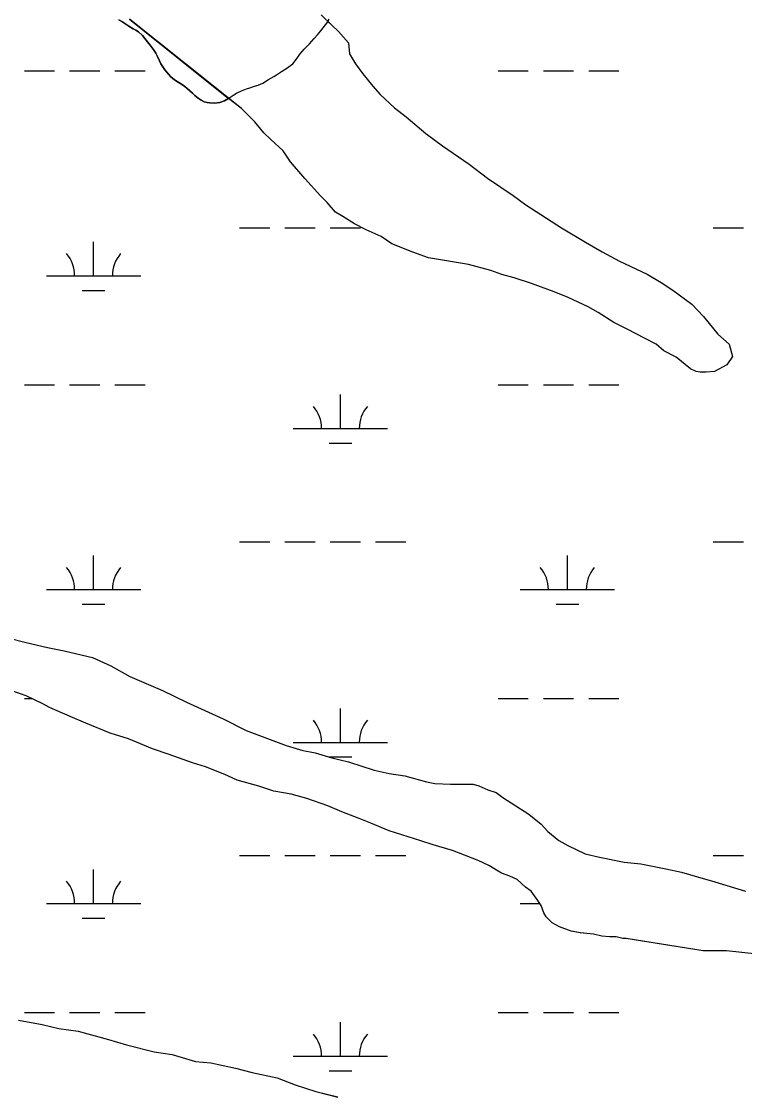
# Model space of a CAD drawing. Extents: x 3177185 to 3215018, y 812988 to 838321.
# Drawn here: x 3208452 to 3209218, y 818631 to 819768 of the extents above; entities that cross this region are included whole.
import ezdxf

# ---------------------------------------------------------------- set-up
doc = ezdxf.new("R2010")
doc.units = 0
for name, color, linetype in [('V-SITE-VEGE', 7, 'Continuous'), ('V-TOPO-SHOR', 7, 'Continuous'), ('V-WETL-SWMP', 7, 'Continuous')]:
    doc.layers.add(name, color=color, linetype=linetype)

msp = doc.modelspace()

# ---------------------------------------------------------------- linework, layer by layer
at = {"layer": 'V-SITE-VEGE'}
for p, q in [((3208558.5, 819767.9), (3208555.3, 819769.7)), ((3208566, 819763), (3208558.5, 819767.9)), ((3208570.5, 819760.2), (3208566, 819763)), ((3208776.7, 819768.1), (3208781.2, 819763.7)), ((3208781.2, 819763.7), (3208788.2, 819757.5)), ((3208573.4, 819758.7), (3208570.5, 819760.2)), ((3208576.3, 819756.9), (3208573.4, 819758.7)), ((3208580.3, 819753), (3208576.3, 819756.9)), ((3208583, 819749.9), (3208580.3, 819753)), ((3208788.2, 819757.5), (3208798.8, 819745.2)), ((3208588.6, 819742.9), (3208583, 819749.9)), ((3208592.7, 819737.2), (3208588.6, 819742.9)), ((3208798.8, 819745.2), (3208799.7, 819733.8)), ((3208594.6, 819734.3), (3208592.7, 819737.2)), ((3208596.3, 819730.8), (3208594.6, 819734.3)), ((3208598.3, 819726.1), (3208596.3, 819730.8)), ((3208799.7, 819733.8), (3208805.9, 819723.2)), ((3208599.9, 819723.1), (3208598.3, 819726.1)), ((3208603.9, 819716.7), (3208599.9, 819723.1)), ((3208805.9, 819723.2), (3208813.8, 819712.6)), ((3208610.4, 819709.4), (3208603.9, 819716.7)), ((3208614.3, 819706.1), (3208610.4, 819709.4)), ((3208621.8, 819701.4), (3208614.3, 819706.1)), ((3208813.8, 819712.6), (3208824.4, 819699.5)), ((3208625.1, 819699), (3208621.8, 819701.4)), ((3208630.4, 819694.6), (3208625.1, 819699)), ((3208633.2, 819692), (3208630.4, 819694.6)), ((3208824.4, 819699.5), (3208832.3, 819690.7)), ((3208636, 819689.6), (3208633.2, 819692)), ((3208639.5, 819686.8), (3208636, 819689.6)), ((3208642.7, 819684.5), (3208639.5, 819686.8)), ((3208645.6, 819682.9), (3208642.7, 819684.5)), ((3208648.8, 819682), (3208645.6, 819682.9)), ((3208667.3, 819683.8), (3208662.2, 819682)), ((3208671.6, 819686.5), (3208667.3, 819683.8)), ((3208685.4, 819675.6), (3208671.6, 819686.5)), ((3208832.3, 819690.7), (3208847.3, 819676.6)), ((3208651.8, 819681.6), (3208648.8, 819682)), ((3208657, 819681.4), (3208651.8, 819681.6)), ((3208662.2, 819682), (3208657, 819681.4)), ((3208699.4, 819661.5), (3208685.4, 819675.6)), ((3208847.3, 819676.6), (3208859.6, 819666.9)), ((3208709.1, 819650.1), (3208699.4, 819661.5)), ((3208859.6, 819666.9), (3208880.7, 819649.3)), ((3208716.2, 819643), (3208709.1, 819650.1)), ((3208880.7, 819649.3), (3208898.3, 819636.2)), ((3208729.4, 819630.7), (3208716.2, 819643)), ((3208737.3, 819619.3), (3208729.4, 819630.7)), ((3208898.3, 819636.2), (3208926.5, 819616.8)), ((3208752.3, 819601.7), (3208737.3, 819619.3)), ((3208926.5, 819616.8), (3208945.9, 819601.9)), ((3208769, 819583.3), (3208752.3, 819601.7)), ((3208945.9, 819601.9), (3208973.2, 819583.4)), ((3208776.1, 819576.2), (3208769, 819583.3)), ((3208973.2, 819583.4), (3208986.4, 819573.8)), ((3208784.9, 819565.7), (3208776.1, 819576.2)), ((3208986.4, 819573.8), (3209024.2, 819549.2)), ((3208792.8, 819561.3), (3208784.9, 819565.7)), ((3208805.1, 819553.4), (3208792.8, 819561.3)), ((3208817.5, 819547.2), (3208805.1, 819553.4)), ((3208833.3, 819540.2), (3208817.5, 819547.2)), ((3209024.2, 819549.2), (3209049.8, 819534.2)), ((3208844.7, 819532.3), (3208833.3, 819540.2)), ((3208866.8, 819523.5), (3208844.7, 819532.3)), ((3209049.8, 819534.2), (3209067.4, 819523.7)), ((3209067.4, 819523.7), (3209085.9, 819514)), ((3208883.5, 819517.4), (3208866.8, 819523.5)), ((3208925.7, 819510.4), (3208883.5, 819517.4)), ((3209085.9, 819514), (3209114.9, 819500)), ((3208949.5, 819504.2), (3208925.7, 819510.4)), ((3208960.9, 819499.8), (3208949.5, 819504.2)), ((3208974.1, 819496.3), (3208960.9, 819499.8)), ((3208992.6, 819490.2), (3208974.1, 819496.3)), ((3209016.4, 819481.4), (3208992.6, 819490.2)), ((3209114.9, 819500), (3209129.9, 819491.2)), ((3209129.9, 819491.2), (3209142.2, 819483.3)), ((3209031.3, 819475.3), (3209016.4, 819481.4)), ((3209142.2, 819483.3), (3209162.5, 819468.3)), ((3209052.5, 819465.6), (3209031.3, 819475.3)), ((3209162.5, 819468.3), (3209174.8, 819455.1)), ((3209063, 819459.4), (3209052.5, 819465.6)), ((3209079.8, 819448.9), (3209063, 819459.4)), ((3209093.8, 819441.9), (3209079.8, 819448.9)), ((3209174.8, 819455.1), (3209189.8, 819436.7)), ((3209112.3, 819432.2), (3209093.8, 819441.9)), ((3209189.8, 819436.7), (3209202.1, 819426.1)), ((3209124.7, 819426.1), (3209112.3, 819432.2)), ((3209132.6, 819419), (3209124.7, 819426.1)), ((3209202.1, 819426.1), (3209205.6, 819412.9)), ((3209145.8, 819412), (3209132.6, 819419)), ((3209160.8, 819399.7), (3209145.8, 819412)), ((3209205.6, 819412.9), (3209199.5, 819404.1)), ((3209166.9, 819397.1), (3209160.8, 819399.7)), ((3209199.5, 819404.1), (3209186.3, 819397.1)), ((3209171.3, 819396.2), (3209166.9, 819397.1)), ((3209177.5, 819396.2), (3209171.3, 819396.2)), ((3209186.3, 819397.1), (3209177.5, 819396.2)), ((3208437.7, 819114.8), (3208457.1, 819109.6)), ((3208457.1, 819109.6), (3208479.9, 819104.3)), ((3208479.9, 819104.3), (3208497.5, 819100.8)), ((3208497.5, 819100.8), (3208516.9, 819096.4)), ((3208516.9, 819096.4), (3208527.5, 819093.8)), ((3208527.5, 819093.8), (3208546.8, 819085)), ((3208546.8, 819085), (3208567.1, 819073.6)), ((3208567.1, 819073.6), (3208601.4, 819058.7)), ((3208457.1, 819053.3), (3208442.1, 819058.5)), ((3208601.4, 819058.7), (3208626.9, 819046.4)), ((3208475.6, 819044.5), (3208457.1, 819053.3)), ((3208626.9, 819046.4), (3208665.7, 819028.8)), ((3208481.8, 819041), (3208475.6, 819044.5)), ((3208503.8, 819031.3), (3208481.8, 819041)), ((3208520.5, 819024.3), (3208503.8, 819031.3)), ((3208546, 819013.7), (3208520.5, 819024.3)), ((3208665.7, 819028.8), (3208690.3, 819016.5)), ((3208565.4, 819007.6), (3208546, 819013.7)), ((3208690.3, 819016.5), (3208732.6, 819000.7)), ((3208590.9, 818997.1), (3208565.4, 819007.6)), ((3208732.6, 819000.7), (3208750.2, 818995.4)), ((3208608.5, 818990.9), (3208590.9, 818997.1)), ((3208633.2, 818982.1), (3208608.5, 818990.9)), ((3208750.2, 818995.4), (3208758.1, 818993.7)), ((3208758.1, 818993.7), (3208763.4, 818992.8)), ((3208763.4, 818992.8), (3208781, 818987.6)), ((3208647.2, 818977.8), (3208633.2, 818982.1)), ((3208667.5, 818969.9), (3208647.2, 818977.8)), ((3208781, 818987.6), (3208798.6, 818983.2)), ((3208798.6, 818983.2), (3208825.9, 818974.4)), ((3208680.7, 818963.7), (3208667.5, 818969.9)), ((3208825.9, 818974.4), (3208841.7, 818970.9)), ((3208841.7, 818970.9), (3208858.4, 818968.3)), ((3208858.4, 818968.3), (3208881.3, 818962.1)), ((3208703.6, 818957.6), (3208680.7, 818963.7)), ((3208719.4, 818952.3), (3208703.6, 818957.6)), ((3208881.3, 818962.1), (3208890.1, 818960.4)), ((3208890.1, 818960.4), (3208906.8, 818959.5)), ((3208906.8, 818959.5), (3208930.6, 818959.5)), ((3208930.6, 818959.5), (3208936.8, 818957.8)), ((3208936.8, 818957.8), (3208946.4, 818953.4)), ((3208737.9, 818948.8), (3208719.4, 818952.3)), ((3208754.6, 818944.4), (3208737.9, 818948.8)), ((3208776.6, 818936.5), (3208754.6, 818944.4)), ((3208946.4, 818953.4), (3208955.2, 818950.7)), ((3208955.2, 818950.7), (3208962.3, 818945.5)), ((3208962.3, 818945.5), (3208989.6, 818927.9)), ((3208791.6, 818930.4), (3208776.6, 818936.5)), ((3208810.1, 818923.3), (3208791.6, 818930.4)), ((3208822.4, 818918.1), (3208810.1, 818923.3)), ((3208989.6, 818927.9), (3209002.8, 818917.3)), ((3208841.8, 818910.2), (3208822.4, 818918.1)), ((3208855, 818905.8), (3208841.8, 818910.2)), ((3209002.8, 818917.3), (3209009.8, 818909.4)), ((3209009.8, 818909.4), (3209021.3, 818899.8)), ((3208875.2, 818899.6), (3208855, 818905.8)), ((3208888.4, 818895.3), (3208875.2, 818899.6)), ((3209021.3, 818899.8), (3209031, 818894.5)), ((3208908.7, 818889.1), (3208888.4, 818895.3)), ((3208935.9, 818878.6), (3208908.7, 818889.1)), ((3209031, 818894.5), (3209049.5, 818885.7)), ((3208947.4, 818873.3), (3208935.9, 818878.6)), ((3209049.5, 818885.7), (3209064.4, 818882.2)), ((3209064.4, 818882.2), (3209090.8, 818876.9)), ((3209090.8, 818876.9), (3209108.4, 818875.2)), ((3209108.4, 818875.2), (3209134.8, 818869.9)), ((3208960.6, 818865.4), (3208947.4, 818873.3)), ((3208969.4, 818861.9), (3208960.6, 818865.4)), ((3209134.8, 818869.9), (3209151.5, 818866.4)), ((3209151.5, 818866.4), (3209168.3, 818861.2)), ((3208977.3, 818858.4), (3208969.4, 818861.9)), ((3208986.1, 818850.5), (3208977.3, 818858.4)), ((3209168.3, 818861.2), (3209186.8, 818855.9)), ((3209186.8, 818855.9), (3209219.3, 818846.3)), ((3208992.3, 818846.1), (3208986.1, 818850.5)), ((3208999.3, 818836.4), (3208992.3, 818846.1)), ((3209002.9, 818831.1), (3208999.3, 818836.4)), ((3209005.5, 818823.2), (3209002.9, 818831.1)), ((3209008.2, 818818.8), (3209005.5, 818823.2)), ((3209014.3, 818812.6), (3209008.2, 818818.8)), ((3209022.2, 818808.3), (3209014.3, 818812.6)), ((3209034.6, 818803.9), (3209022.2, 818808.3)), ((3209044.2, 818802.1), (3209034.6, 818803.9)), ((3209058.3, 818800.4), (3209044.2, 818802.1)), ((3209067.1, 818798.6), (3209058.3, 818800.4)), ((3209075, 818797.7), (3209067.1, 818798.6)), ((3209082.1, 818797.7), (3209075, 818797.7)), ((3209089.1, 818796), (3209082.1, 818797.7)), ((3209092.6, 818796), (3209089.1, 818796)), ((3209174.5, 818782.9), (3209092.6, 818796)), ((3209199.1, 818782.9), (3209174.5, 818782.9)), ((3209231.7, 818779.4), (3209199.1, 818782.9)), ((3208449.1, 818709.3), (3208474, 818704.9)), ((3208474, 818704.9), (3208491.6, 818700.6)), ((3208491.6, 818700.6), (3208512.1, 818697.7)), ((3208512.1, 818697.7), (3208544.3, 818688.9)), ((3208544.3, 818688.9), (3208563.4, 818683.1)), ((3208563.4, 818683.1), (3208592.6, 818675.9)), ((3208592.6, 818675.9), (3208611.7, 818673)), ((3208611.7, 818673), (3208636.6, 818665.7)), ((3208636.6, 818665.7), (3208652.7, 818664.3)), ((3208652.7, 818664.3), (3208679, 818658.5)), ((3208679, 818658.5), (3208696.6, 818654.1)), ((3208696.6, 818654.1), (3208722.9, 818648.3)), ((3208722.9, 818648.3), (3208742, 818641)), ((3208742, 818641), (3208764, 818633.8)), ((3208764, 818633.8), (3208787.4, 818627.9))]:
    msp.add_line(p, q, dxfattribs=at)
msp.add_lwpolyline([(3208566.5, 819770.5), (3208671.6, 819686.5), (3208667.3, 819683.8), (3208662.2, 819682), (3208657, 819681.4), (3208651.8, 819681.6), (3208648.8, 819682), (3208645.6, 819682.9), (3208642.7, 819684.5), (3208639.5, 819686.8), (3208636, 819689.6), (3208633.2, 819692), (3208630.4, 819694.6), (3208625.1, 819699), (3208621.8, 819701.4), (3208614.3, 819706.1), (3208610.4, 819709.4), (3208603.9, 819716.7), (3208599.9, 819723.1), (3208598.3, 819726.1), (3208596.3, 819730.8), (3208594.6, 819734.3), (3208592.7, 819737.2), (3208588.6, 819742.9), (3208583, 819749.9), (3208580.3, 819753), (3208576.3, 819756.9), (3208573.4, 819758.7), (3208570.5, 819760.2), (3208566, 819763), (3208558.5, 819767.9), (3208555.3, 819769.7)], dxfattribs=at)
at = {"layer": 'V-TOPO-SHOR'}
msp.add_lwpolyline([(3208555.3, 819769.7), (3208558.5, 819767.9), (3208561.6, 819765.9), (3208566, 819763), (3208570.5, 819760.2), (3208573.4, 819758.7), (3208576.3, 819756.9), (3208580.3, 819753), (3208583, 819749.9), (3208588.6, 819742.9), (3208592.7, 819737.2), (3208594.6, 819734.3), (3208596.3, 819730.8), (3208598.3, 819726.1), (3208599.9, 819723.1), (3208603.9, 819716.7), (3208608, 819712), (3208610.4, 819709.4), (3208614.3, 819706.1), (3208618.3, 819703.5), (3208621.8, 819701.4), (3208625.1, 819699), (3208627.8, 819696.9), (3208630.4, 819694.6), (3208633.2, 819692), (3208636, 819689.6), (3208639.5, 819686.8), (3208642.7, 819684.5), (3208645.6, 819682.9), (3208648.8, 819682), (3208651.8, 819681.6), (3208657, 819681.4), (3208662.2, 819682), (3208667.3, 819683.8), (3208670.7, 819686), (3208676.1, 819689.4), (3208679.9, 819691.9), (3208685.4, 819694.6), (3208690.7, 819696.5), (3208694, 819697.7), (3208699.2, 819699.4), (3208702.9, 819700.6), (3208707.8, 819702.7), (3208714, 819706.3), (3208719.5, 819709.6), (3208722.5, 819711.3), (3208727.5, 819714.8), (3208732.3, 819717.9), (3208737.1, 819721.2), (3208739.5, 819723.1), (3208743.1, 819727.5), (3208744.9, 819730), (3208747.1, 819733.2), (3208749.5, 819736.2), (3208751.8, 819738.8), (3208754.5, 819741.6), (3208757.3, 819744.2), (3208759.7, 819747), (3208762.2, 819749.8), (3208765.8, 819753.7), (3208769.3, 819758.2), (3208773, 819762.6), (3208775.6, 819766.3), (3208778.2, 819770.5)], dxfattribs=at)
at = {"layer": 'V-WETL-SWMP'}
for p, q in [((3208769.7, 819775.1), (3208781.2, 819763.7)), ((3208685.4, 819675.6), (3208566.5, 819770.5)), ((3208781.2, 819763.7), (3208788.2, 819757.5)), ((3208788.2, 819757.5), (3208798.8, 819745.2)), ((3208798.8, 819745.2), (3208799.7, 819733.8)), ((3208799.7, 819733.8), (3208805.9, 819723.2)), ((3208805.9, 819723.2), (3208813.8, 819712.6)), ((3208455.2, 819715.7), (3208487.2, 819715.7)), ((3208503.2, 819715.7), (3208535.2, 819715.7)), ((3208551.2, 819715.7), (3208583.2, 819715.7)), ((3208813.8, 819712.6), (3208824.4, 819699.5)), ((3208957.1, 819715.7), (3208989.1, 819715.7)), ((3209005.1, 819715.7), (3209037.1, 819715.7)), ((3209053.1, 819715.7), (3209085.1, 819715.7)), ((3208824.4, 819699.5), (3208832.3, 819690.7)), ((3208832.3, 819690.7), (3208847.3, 819676.6)), ((3208699.4, 819661.5), (3208685.4, 819675.6)), ((3208847.3, 819676.6), (3208859.6, 819666.9)), ((3208709.1, 819650.1), (3208699.4, 819661.5)), ((3208859.6, 819666.9), (3208880.7, 819649.3)), ((3208716.2, 819643), (3208709.1, 819650.1)), ((3208880.7, 819649.3), (3208898.3, 819636.2)), ((3208729.4, 819630.7), (3208716.2, 819643)), ((3208737.3, 819619.3), (3208729.4, 819630.7)), ((3208898.3, 819636.2), (3208926.5, 819616.8)), ((3208752.3, 819601.7), (3208737.3, 819619.3)), ((3208926.5, 819616.8), (3208945.9, 819601.9)), ((3208769, 819583.3), (3208752.3, 819601.7)), ((3208945.9, 819601.9), (3208973.2, 819583.4)), ((3208776.1, 819576.2), (3208769, 819583.3)), ((3208973.2, 819583.4), (3208986.4, 819573.8)), ((3208784.9, 819565.7), (3208776.1, 819576.2)), ((3208986.4, 819573.8), (3209024.2, 819549.2)), ((3208792.8, 819561.3), (3208784.9, 819565.7)), ((3208805.1, 819553.4), (3208792.8, 819561.3)), ((3208683.2, 819549.2), (3208715.2, 819549.2)), ((3208731.2, 819549.2), (3208763.2, 819549.2)), ((3208779.2, 819549.2), (3208811.2, 819549.2)), ((3208817.5, 819547.2), (3208805.1, 819553.4)), ((3208833.3, 819540.2), (3208817.5, 819547.2)), ((3209024.2, 819549.2), (3209049.8, 819534.2)), ((3209185.1, 819549.2), (3209217.1, 819549.2)), ((3208844.7, 819532.3), (3208833.3, 819540.2)), ((3208528.6, 819498.4), (3208528.6, 819534.4)), ((3208866.8, 819523.5), (3208844.7, 819532.3)), ((3209049.8, 819534.2), (3209067.4, 819523.7)), ((3209067.4, 819523.7), (3209085.9, 819514)), ((3208883.5, 819517.4), (3208866.8, 819523.5)), ((3208925.7, 819510.4), (3208883.5, 819517.4)), ((3209085.9, 819514), (3209114.9, 819500)), ((3208949.5, 819504.2), (3208925.7, 819510.4)), ((3208960.9, 819499.8), (3208949.5, 819504.2)), ((3208478.6, 819498.4), (3208578.6, 819498.4)), ((3208974.1, 819496.3), (3208960.9, 819499.8)), ((3208992.6, 819490.2), (3208974.1, 819496.3)), ((3209016.4, 819481.4), (3208992.6, 819490.2)), ((3209114.9, 819500), (3209129.9, 819491.2)), ((3209129.9, 819491.2), (3209142.2, 819483.3)), ((3208516.6, 819483), (3208540.6, 819483)), ((3209031.3, 819475.3), (3209016.4, 819481.4)), ((3209142.2, 819483.3), (3209162.5, 819468.3)), ((3209052.5, 819465.6), (3209031.3, 819475.3)), ((3209162.5, 819468.3), (3209174.8, 819455.1)), ((3209063, 819459.4), (3209052.5, 819465.6)), ((3209079.8, 819448.9), (3209063, 819459.4)), ((3209093.8, 819441.9), (3209079.8, 819448.9)), ((3209174.8, 819455.1), (3209189.8, 819436.7)), ((3209112.3, 819432.2), (3209093.8, 819441.9)), ((3209189.8, 819436.7), (3209202.1, 819426.1)), ((3209124.7, 819426.1), (3209112.3, 819432.2)), ((3209132.6, 819419), (3209124.7, 819426.1)), ((3209202.1, 819426.1), (3209205.6, 819412.9)), ((3209145.8, 819412), (3209132.6, 819419)), ((3209160.8, 819399.7), (3209145.8, 819412)), ((3209205.6, 819412.9), (3209199.5, 819404.1)), ((3209166.9, 819397.1), (3209160.8, 819399.7)), ((3209199.5, 819404.1), (3209186.3, 819397.1)), ((3209171.3, 819396.2), (3209166.9, 819397.1)), ((3209177.5, 819396.2), (3209171.3, 819396.2)), ((3209186.3, 819397.1), (3209177.5, 819396.2)), ((3208455.2, 819383), (3208487.2, 819383)), ((3208503.2, 819383), (3208535.2, 819383)), ((3208551.2, 819383), (3208583.2, 819383)), ((3208957.1, 819383), (3208989.1, 819383)), ((3209005.1, 819383), (3209037.1, 819383)), ((3209053.1, 819383), (3209085.1, 819383)), ((3208790, 819336.6), (3208790, 819372.6)), ((3208740, 819336.6), (3208840, 819336.6)), ((3208778, 819321.1), (3208802, 819321.1)), ((3208683.2, 819216.5), (3208715.2, 819216.5)), ((3208731.2, 819216.5), (3208763.2, 819216.5)), ((3208779.2, 819216.5), (3208811.2, 819216.5)), ((3208827.2, 819216.5), (3208859.2, 819216.5)), ((3209185.1, 819216.5), (3209217.1, 819216.5)), ((3208528.6, 819165.8), (3208528.6, 819201.8)), ((3209030.5, 819165.8), (3209030.5, 819201.8)), ((3208478.6, 819165.8), (3208578.6, 819165.8)), ((3208980.5, 819165.8), (3209080.5, 819165.8)), ((3208516.6, 819150.3), (3208540.6, 819150.3)), ((3209018.5, 819150.3), (3209042.5, 819150.3)), ((3208437.7, 819114.8), (3208457.1, 819109.6)), ((3208457.1, 819109.6), (3208479.9, 819104.3)), ((3208479.9, 819104.3), (3208497.5, 819100.8)), ((3208497.5, 819100.8), (3208516.9, 819096.4)), ((3208516.9, 819096.4), (3208527.5, 819093.8)), ((3208527.5, 819093.8), (3208546.8, 819085)), ((3208546.8, 819085), (3208567.1, 819073.6)), ((3208567.1, 819073.6), (3208601.4, 819058.7)), ((3208457.1, 819053.3), (3208442.1, 819058.5)), ((3208601.4, 819058.7), (3208626.9, 819046.4)), ((3208455.2, 819050.3), (3208463.3, 819050.3)), ((3208475.6, 819044.5), (3208457.1, 819053.3)), ((3208626.9, 819046.4), (3208665.7, 819028.8)), ((3208957.1, 819050.3), (3208989.1, 819050.3)), ((3209005.1, 819050.3), (3209037.1, 819050.3)), ((3209053.1, 819050.3), (3209085.1, 819050.3)), ((3208481.8, 819041), (3208475.6, 819044.5)), ((3208503.8, 819031.3), (3208481.8, 819041)), ((3208790, 819003.9), (3208790, 819039.9)), ((3208520.5, 819024.3), (3208503.8, 819031.3)), ((3208546, 819013.7), (3208520.5, 819024.3)), ((3208665.7, 819028.8), (3208690.3, 819016.5)), ((3208565.4, 819007.6), (3208546, 819013.7)), ((3208690.3, 819016.5), (3208732.6, 819000.7)), ((3208590.9, 818997.1), (3208565.4, 819007.6)), ((3208732.6, 819000.7), (3208750.2, 818995.4)), ((3208740, 819003.9), (3208840, 819003.9)), ((3208608.5, 818990.9), (3208590.9, 818997.1)), ((3208633.2, 818982.1), (3208608.5, 818990.9)), ((3208750.2, 818995.4), (3208758.1, 818993.7)), ((3208758.1, 818993.7), (3208763.4, 818992.8)), ((3208763.4, 818992.8), (3208781, 818987.5)), ((3208647.2, 818977.8), (3208633.2, 818982.1)), ((3208667.5, 818969.9), (3208647.2, 818977.8)), ((3208778, 818988.5), (3208802, 818988.5)), ((3208781, 818987.5), (3208798.6, 818983.2)), ((3208798.6, 818983.2), (3208825.9, 818974.4)), ((3208680.7, 818963.7), (3208667.5, 818969.9)), ((3208825.9, 818974.4), (3208841.7, 818970.9)), ((3208841.7, 818970.9), (3208858.4, 818968.3)), ((3208858.4, 818968.3), (3208881.3, 818962.1)), ((3208703.6, 818957.6), (3208680.7, 818963.7)), ((3208719.4, 818952.3), (3208703.6, 818957.6)), ((3208881.3, 818962.1), (3208890.1, 818960.4)), ((3208890.1, 818960.4), (3208906.8, 818959.5)), ((3208906.8, 818959.5), (3208930.6, 818959.5)), ((3208930.6, 818959.5), (3208936.8, 818957.8)), ((3208936.8, 818957.8), (3208946.4, 818953.4)), ((3208737.9, 818948.8), (3208719.4, 818952.3)), ((3208754.6, 818944.4), (3208737.9, 818948.8)), ((3208776.6, 818936.5), (3208754.6, 818944.4)), ((3208946.4, 818953.4), (3208955.2, 818950.7)), ((3208955.2, 818950.7), (3208962.3, 818945.5)), ((3208962.3, 818945.5), (3208989.6, 818927.9)), ((3208791.6, 818930.4), (3208776.6, 818936.5)), ((3208810.1, 818923.3), (3208791.6, 818930.4)), ((3208822.4, 818918.1), (3208810.1, 818923.3)), ((3208989.6, 818927.9), (3209002.8, 818917.3)), ((3208841.8, 818910.2), (3208822.4, 818918.1)), ((3208855, 818905.8), (3208841.8, 818910.2)), ((3209002.8, 818917.3), (3209009.8, 818909.4)), ((3209009.8, 818909.4), (3209021.3, 818899.8)), ((3208875.2, 818899.6), (3208855, 818905.8)), ((3208888.4, 818895.2), (3208875.2, 818899.6)), ((3209021.3, 818899.8), (3209031, 818894.5)), ((3208908.7, 818889.1), (3208888.4, 818895.2)), ((3208936, 818878.6), (3208908.7, 818889.1)), ((3209031, 818894.5), (3209049.5, 818885.7)), ((3208683.2, 818883.8), (3208715.2, 818883.8)), ((3208731.2, 818883.8), (3208763.2, 818883.8)), ((3208779.2, 818883.8), (3208811.2, 818883.8)), ((3208827.2, 818883.8), (3208859.2, 818883.8)), ((3208947.4, 818873.3), (3208936, 818878.6)), ((3209049.5, 818885.7), (3209064.4, 818882.2)), ((3209064.4, 818882.2), (3209090.8, 818876.9)), ((3209090.8, 818876.9), (3209108.4, 818875.2)), ((3209108.4, 818875.2), (3209134.8, 818869.9)), ((3209185.1, 818883.8), (3209217.1, 818883.8)), ((3208528.6, 818833.1), (3208528.6, 818869.1)), ((3208960.6, 818865.4), (3208947.4, 818873.3)), ((3208969.4, 818861.9), (3208960.6, 818865.4)), ((3209134.8, 818869.9), (3209151.5, 818866.4)), ((3209151.5, 818866.4), (3209168.3, 818861.2)), ((3208977.3, 818858.4), (3208969.4, 818861.9)), ((3208986.1, 818850.5), (3208977.3, 818858.4)), ((3209168.3, 818861.2), (3209186.8, 818855.9)), ((3209186.8, 818855.9), (3209219.3, 818846.3)), ((3208992.3, 818846.1), (3208986.1, 818850.5)), ((3208999.3, 818836.4), (3208992.3, 818846.1)), ((3208478.6, 818833.1), (3208578.6, 818833.1)), ((3208980.5, 818833.1), (3209001.6, 818833.1)), ((3209002.9, 818831.1), (3208999.3, 818836.4)), ((3209005.5, 818823.2), (3209002.9, 818831.1)), ((3209008.2, 818818.8), (3209005.5, 818823.2)), ((3209014.3, 818812.6), (3209008.2, 818818.8)), ((3208516.6, 818817.7), (3208540.6, 818817.7)), ((3209022.2, 818808.3), (3209014.3, 818812.6)), ((3209034.6, 818803.9), (3209022.2, 818808.3)), ((3209044.3, 818802.1), (3209034.6, 818803.9)), ((3209058.3, 818800.4), (3209044.3, 818802.1)), ((3209067.1, 818798.6), (3209058.3, 818800.4)), ((3209075.1, 818797.7), (3209067.1, 818798.6)), ((3209082.1, 818797.7), (3209075.1, 818797.7)), ((3209089.1, 818796), (3209082.1, 818797.7)), ((3209092.7, 818796), (3209089.1, 818796)), ((3209174.5, 818782.9), (3209092.7, 818796)), ((3209199.1, 818782.9), (3209174.5, 818782.9)), ((3209231.7, 818779.4), (3209199.1, 818782.9)), ((3208455.2, 818717.7), (3208487.2, 818717.7)), ((3208503.2, 818717.7), (3208535.2, 818717.7)), ((3208551.2, 818717.7), (3208583.2, 818717.7)), ((3208957.1, 818717.7), (3208989.1, 818717.7)), ((3209005.1, 818717.7), (3209037.1, 818717.7)), ((3209053.1, 818717.7), (3209085.1, 818717.7)), ((3208449.1, 818709.3), (3208474, 818704.9)), ((3208474, 818704.9), (3208491.6, 818700.6)), ((3208790, 818671.2), (3208790, 818707.2)), ((3208491.6, 818700.6), (3208512.1, 818697.7)), ((3208512.1, 818697.7), (3208544.3, 818689)), ((3208544.3, 818689), (3208563.3, 818683.1)), ((3208563.3, 818683.1), (3208592.6, 818675.9)), ((3208592.6, 818675.9), (3208611.7, 818673)), ((3208611.7, 818673), (3208636.6, 818665.7)), ((3208740, 818671.2), (3208840, 818671.2)), ((3208636.6, 818665.7), (3208652.7, 818664.3)), ((3208652.7, 818664.3), (3208679, 818658.5)), ((3208679, 818658.5), (3208696.6, 818654.1)), ((3208696.6, 818654.1), (3208722.9, 818648.3)), ((3208722.9, 818648.3), (3208742, 818641)), ((3208778, 818655.8), (3208802, 818655.8)), ((3208742, 818641), (3208764, 818633.8)), ((3208764, 818633.8), (3208787.4, 818628))]:
    msp.add_line(p, q, dxfattribs=at)
for centre, start, end in [((3208473.3, 819498.9), 359.2282, 40.7718), ((3208583.8, 819498.9), 139.2282, 180.7718), ((3208734.8, 819337), 359.2282, 40.7718), ((3208845.3, 819337), 139.2282, 180.7718), ((3208473.3, 819166.2), 359.2282, 40.7718), ((3208583.8, 819166.2), 139.2282, 180.7718), ((3208975.2, 819166.2), 359.2282, 40.7718), ((3209085.7, 819166.2), 139.2282, 180.7718), ((3208734.8, 819004.4), 359.2282, 40.7718), ((3208845.3, 819004.4), 139.2282, 180.7718), ((3208473.3, 818833.6), 359.2282, 40.7718), ((3208583.8, 818833.6), 139.2282, 180.7718), ((3208734.8, 818671.7), 359.2282, 40.7718), ((3208845.3, 818671.7), 139.2282, 180.7718)]:
    msp.add_arc(centre, 35.2, start, end, dxfattribs=at)

doc.saveas('drawing.dxf')
